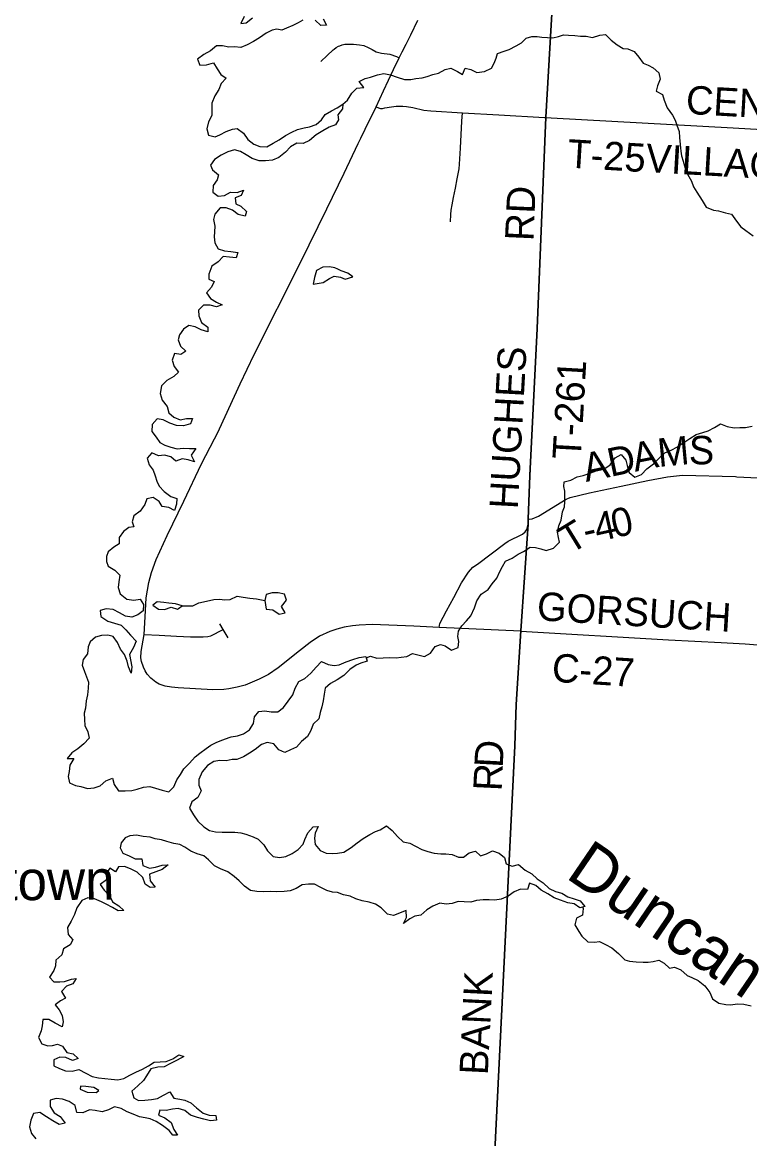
# Model space of a CAD drawing. Extents: x 114604 to 551442, y 316898 to 567001.
# Drawn here: x 240791 to 248466, y 451213 to 462996 of the extents above; entities that cross this region are included whole.
import ezdxf

# ---------------------------------------------------------------- set-up
doc = ezdxf.new("R2010")
doc.units = 0
for name, color, linetype in [('_CIVIL_CONSTRUCTION', 7, 'Continuous'), ('GE_P_Alignment_1000_Cardinal_Points', 7, 'Continuous'), ('GE_P_Alignment_500_Bearings', 7, 'Continuous'), ('GE_P_Alignment_500_Distances', 7, 'Continuous'), ('MT_X_Edge_Line', 7, 'Continuous'), ('PM_P_Cells', 7, 'Continuous'), ('PM_P_CL_Double_Solid', 7, 'Continuous'), ('PM_P_Crosswalk', 7, 'Continuous'), ('PM_P_Stop_Line', 7, 'Continuous'), ('VG_X_Tree_Line_Lt', 7, 'Continuous')]:
    doc.layers.add(name, color=color, linetype=linetype)

msp = doc.modelspace()

# ---------------------------------------------------------------- linework, layer by layer
at = {"layer": 'GE_P_Alignment_1000_Cardinal_Points'}
for points in [[(243939, 462581), (244007, 462645), (244072, 462705), (244081, 462713), (244104, 462729), (244128, 462743), (244141, 462748), (244167, 462757), (244195, 462764), (244232, 462767), (244287, 462765), (244349, 462759), (244395, 462751), (244441, 462732), (244481, 462708), (244523, 462686), (244552, 462676), (244582, 462669), (244668, 462659), (244740, 462634), (244767, 462621)], [(244525, 462104), (244548, 462092), (244571, 462088), (244590, 462088), (244615, 462092), (244685, 462105), (244737, 462111), (244806, 462111), (244844, 462109), (244912, 462096), (245027, 462068), (245102, 462061), (245436, 462040), (245820, 462021), (246299, 461993)], [(245309, 460892), (245314, 460969), (245317, 461012), (245327, 461070), (245342, 461149), (245361, 461247), (245380, 461345), (245393, 461414), (245399, 461449), (245404, 461500), (245414, 461667), (245430, 461952), (245436, 462040)], [(246299, 461993), (246314, 461992), (246370, 461989), (248293, 461883), (250071, 461781)], [(246130, 457750), (246148, 458210), (246223, 459762)], [(246547, 457970), (246571, 457980), (246774, 458030), (247109, 458100), (247392, 458160), (247598, 458200), (247758, 458218), (248315, 458201), (248330, 458200)], [(248330, 458200), (249737, 458133), (250380, 458102), (250739, 458084), (250863, 458084)], [(246140, 457751), (246170, 457756), (246239, 457785), (246528, 457963), (246547, 457970)], [(245188, 456610), (245195, 456652), (245268, 456786), (245345, 456925), (245426, 457081), (245497, 457194), (245544, 457246), (245594, 457276), (245881, 457496), (245918, 457519), (246069, 457593), (246098, 457620), (246115, 457643), (246128, 457696), (246129, 457707)], [(246129, 457707), (246130, 457750), (246140, 457751)], [(242075, 456535), (242234, 456526), (242417, 456518), (242564, 456510), (242699, 456510), (242747, 456514), (242779, 456522), (242911, 456589)], [(242963, 456499), (242911, 456589), (242875, 456647)]]:
    msp.add_lwpolyline(points, dxfattribs=at)
at = {"layer": 'GE_P_Alignment_500_Bearings'}
for points in [[(244362, 461774), (244408, 461868), (244525, 462104), (244601, 462272), (244707, 462498), (244767, 462621), (244798, 462684), (244842, 462764), (244891, 462863), (244963, 463019)], [(242863, 458687), (242873, 458705), (243088, 459179), (243237, 459491), (243726, 460462), (244003, 461027), (244188, 461404), (244334, 461717), (244362, 461774)], [(242075, 456535), (242086, 456720), (242099, 456921), (242127, 457085), (242155, 457190), (242202, 457328), (242319, 457579), (242494, 457942), (242680, 458335), (242863, 458687)], [(246052, 456570), (245188, 456610), (244922, 456622), (244482, 456641), (244346, 456634), (244276, 456626), (244187, 456611), (244110, 456592), (244036, 456567), (243928, 456517), (243827, 456451), (243716, 456363), (243491, 456182), (243388, 456112), (243291, 456062), (243143, 456001), (243058, 455978), (242970, 455961), (242918, 455954), (242801, 455949), (242436, 455972), (242364, 455980), (242299, 455989), (242256, 456003), (242236, 456012), (242198, 456032), (242146, 456073), (242109, 456117), (242087, 456153), (242070, 456191), (242047, 456251), (242043, 456288), (242044, 456357), (242075, 456535)], [(245661, 448706), (245732, 450153), (245989, 455358), (246003, 455793), (246052, 456570)], [(246052, 456570), (247610, 456477), (248164, 456449), (248419, 456437), (248640, 456420), (249088, 456395), (249179, 456388), (249391, 456372), (249579, 456361), (249772, 456352), (249869, 456345), (250600, 456306)]]:
    msp.add_lwpolyline(points, dxfattribs=at)
at = {"layer": 'GE_P_Alignment_500_Distances'}
for points in [[(235207, 476484), (241664, 476078), (247114, 475705), (246747, 469460), (246313, 461995), (246222, 459764), (246147, 458213), (246129, 457753), (246127, 457699), (246051, 456573), (246002, 455796), (245988, 455361), (245731, 450156)], [(249348, 447987), (245634, 448192), (245731, 450156), (245988, 455361), (246002, 455796), (246051, 456573), (246127, 457699), (246129, 457753), (246147, 458213), (246222, 459764), (246313, 461995), (246747, 469460), (247114, 475705), (254479, 475239)]]:
    msp.add_lwpolyline(points, dxfattribs=at)
at = {"layer": 'MT_X_Edge_Line'}
for points in [[(244120, 460390), (244090, 460405), (244032, 460416), (243960, 460413), (243894, 460376), (243875, 460302), (243860, 460234)], [(243860, 460234), (243964, 460249), (244031, 460294), (244083, 460318), (244149, 460305), (244199, 460285), (244277, 460310), (244227, 460350), (244156, 460373), (244120, 460390)], [(243470, 456975), (243427, 456975), (243362, 456958), (243348, 456894), (243363, 456802)], [(243363, 456802), (243434, 456795), (243500, 456751), (243564, 456762), (243527, 456832), (243580, 456896), (243556, 456962), (243489, 456976), (243470, 456975)], [(242440, 456810), (242479, 456836), (242407, 456857), (242335, 456866), (242285, 456872), (242213, 456879), (242169, 456845)], [(242169, 456845), (242227, 456803), (242292, 456798), (242361, 456825), (242427, 456801), (242440, 456810)]]:
    msp.add_lwpolyline(points, dxfattribs=at)
at = {"layer": 'PM_P_Cells'}
for points in [[(244173, 462133), (244222, 462174), (244269, 462247), (244322, 462300), (244396, 462308), (244344, 462372), (244407, 462403), (244463, 462417), (244537, 462442), (244605, 462457), (244675, 462442), (244745, 462417), (244825, 462393), (244891, 462394), (244943, 462405), (245009, 462412), (245063, 462424), (245121, 462447), (245181, 462458), (245252, 462500), (245314, 462511), (245384, 462476), (245435, 462446), (245462, 462511), (245524, 462497), (245586, 462466), (245668, 462477), (245740, 462512), (245771, 462566), (245789, 462617), (245806, 462667), (245876, 462692), (245928, 462708), (246003, 462749), (246057, 462780), (246108, 462829), (246168, 462847), (246224, 462846), (246274, 462839), (246334, 462837), (246390, 462834), (246448, 462845), (246500, 462863), (246554, 462862), (246622, 462857), (246680, 462851), (246742, 462850), (246808, 462837), (246884, 462862), (246946, 462866), (247004, 462809), (247067, 462757), (247129, 462720), (247180, 462715), (247248, 462687), (247297, 462630), (247343, 462566), (247395, 462545), (247448, 462517), (247506, 462462), (247521, 462396), (247492, 462325), (247479, 462271), (247545, 462234), (247564, 462174), (247595, 462094), (247650, 462016), (247680, 461964), (247697, 461912), (247720, 461843), (247724, 461780), (247731, 461708), (247738, 461638), (247748, 461586), (247763, 461530), (247784, 461458), (247809, 461393), (247851, 461321), (247874, 461261), (247909, 461203), (247964, 461114), (248005, 461044), (248083, 461015), (248135, 461005), (248209, 460984), (248275, 460973), (248328, 460897), (248373, 460838), (248425, 460798), (248504, 460743)], [(244418, 456290), (244463, 456305), (244531, 456284), (244597, 456290), (244665, 456293), (244735, 456290), (244787, 456295), (244847, 456303), (244909, 456334), (244965, 456321), (245035, 456303), (245097, 456338), (245148, 456407), (245202, 456428), (245252, 456414), (245320, 456371), (245390, 456396), (245395, 456460), (245387, 456512), (245392, 456570), (245427, 456627), (245479, 456679), (245522, 456732), (245563, 456815), (245586, 456891), (245634, 456962), (245707, 457009), (245748, 457069), (245798, 457130), (245831, 457200), (245856, 457253), (245890, 457309), (245959, 457340), (246023, 457381), (246078, 457410), (246148, 457455), (246204, 457453), (246262, 457440), (246320, 457422), (246394, 457447), (246459, 457508), (246449, 457560), (246438, 457614), (246453, 457683), (246477, 457743), (246492, 457829), (246511, 457882), (246516, 457934), (246514, 457992), (246515, 458046), (246503, 458096), (246508, 458146), (246580, 458163), (246647, 458198), (246709, 458213), (246773, 458235), (246847, 458262), (246928, 458279), (246994, 458324), (247047, 458401), (247111, 458436), (247159, 458374), (247174, 458320), (247195, 458246), (247253, 458197), (247323, 458222), (247382, 458284), (247450, 458335), (247501, 458386), (247572, 458453), (247644, 458484), (247698, 458511), (247751, 458547), (247833, 458602), (247900, 458647), (247972, 458666), (248026, 458685), (248095, 458721), (248159, 458758), (248227, 458729), (248303, 458716), (248363, 458720), (248421, 458719), (248493, 458734)], [(242479, 456836), (242591, 456839), (242655, 456868), (242734, 456887), (242812, 456904), (242874, 456909), (242924, 456899), (242984, 456904), (243056, 456939), (243120, 456929), (243190, 456918), (243260, 456911), (243348, 456894)], [(246703, 453659), (246708, 453642), (246700, 453573), (246639, 453539), (246622, 453472), (246664, 453401), (246693, 453349), (246758, 453291), (246828, 453288), (246882, 453295), (246944, 453263), (247012, 453226), (247081, 453167), (247148, 453101), (247198, 453088), (247268, 453081), (247342, 453077), (247394, 453076), (247446, 453083), (247508, 453097), (247562, 453064), (247619, 453014), (247671, 453023), (247739, 452996), (247806, 452934), (247856, 452915), (247922, 452882), (247991, 452828), (248044, 452757), (248075, 452691), (248141, 452643), (248213, 452628), (248265, 452627), (248337, 452638), (248405, 452634), (248481, 452615)]]:
    msp.add_lwpolyline(points, dxfattribs=at)
at = {"layer": 'VG_X_Tree_Line_Lt'}
for points in [[(243750, 463018), (243700, 462990), (243646, 462962), (243578, 462934), (243528, 462912), (243476, 462924), (243426, 462914), (243362, 462882), (243294, 462833), (243230, 462793), (243162, 462757), (243097, 462731), (243031, 462737), (242970, 462735), (242904, 462747), (242838, 462747), (242775, 462694), (242707, 462658), (242639, 462606), (242665, 462544), (242733, 462546), (242809, 462570), (242845, 462506), (242885, 462444), (242941, 462406), (242889, 462350), (242865, 462286), (242823, 462219), (242789, 462143), (242789, 462073), (242791, 462011), (242754, 461947), (242738, 461872), (242754, 461804), (242824, 461786), (242876, 461809), (242942, 461843), (243008, 461869), (243058, 461875), (243126, 461827), (243170, 461761), (243232, 461709), (243296, 461687), (243370, 461681), (243438, 461719), (243502, 461755), (243568, 461801), (243634, 461838), (243696, 461864), (243766, 461882), (243822, 461892), (243890, 461918), (243948, 461968), (243988, 462023), (244052, 462061), (244114, 462095), (244173, 462133), (244170, 462083), (244120, 462019), (244128, 461967), (244096, 461914), (244028, 461890), (243960, 461852), (243890, 461810), (243820, 461750), (243754, 461716), (243686, 461719)], [(243132, 463056), (243098, 462983), (243154, 462992), (243220, 463042)], [(243966, 463033), (244000, 462965), (243940, 462961), (243882, 463019)], [(243686, 461719), (243622, 461683), (243566, 461625), (243498, 461569), (243430, 461543), (243358, 461533), (243290, 461536), (243216, 461560), (243154, 461596), (243094, 461632), (243028, 461652), (242958, 461630), (242890, 461594), (242820, 461548), (242778, 461490), (242798, 461440), (242860, 461388), (242848, 461333), (242803, 461273), (242801, 461205), (242859, 461163), (242925, 461169), (242989, 461205), (243057, 461199), (243123, 461226), (243101, 461169), (243035, 461143), (243043, 461081), (243095, 461055), (243155, 461001), (243141, 460951), (243069, 460969), (243007, 461013), (242943, 461039), (242877, 461037), (242823, 460971), (242809, 460914), (242821, 460846), (242819, 460786), (242815, 460732), (242823, 460668), (242857, 460606), (242925, 460586), (242992, 460576), (243064, 460566), (243046, 460512), (242978, 460516), (242910, 460524), (242856, 460469), (242792, 460423), (242758, 460337), (242758, 460285), (242816, 460259), (242786, 460201), (242734, 460141), (242776, 460080), (242838, 460042), (242900, 460014), (242840, 459992), (242772, 460010), (242704, 460010), (242650, 459958), (242652, 459900), (242681, 459828), (242749, 459780), (242747, 459730), (242679, 459750), (242615, 459782), (242547, 459795), (242491, 459757), (242449, 459697), (242435, 459645), (242459, 459577), (242517, 459527), (242463, 459489), (242395, 459499), (242373, 459430), (242393, 459364), (242439, 459302), (242389, 459258), (242317, 459214), (242259, 459160), (242246, 459077), (242268, 459007), (242318, 458943), (242336, 458875), (242390, 458827), (242456, 458799), (242522, 458813), (242586, 458813), (242564, 458757), (242492, 458737), (242416, 458741), (242346, 458765), (242278, 458801), (242212, 458811), (242162, 458752), (242158, 458676), (242202, 458618), (242242, 458562), (242294, 458532)], [(242294, 458532), (242358, 458512), (242424, 458496), (242488, 458502), (242554, 458498), (242622, 458497), (242572, 458426), (242607, 458358), (242541, 458380), (242479, 458388), (242411, 458364), (242357, 458410), (242292, 458426), (242226, 458422), (242158, 458452), (242108, 458396), (242129, 458325), (242173, 458271), (242191, 458209), (242209, 458153), (242235, 458101), (242287, 458045), (242357, 457991), (242421, 457969), (242419, 457909), (242397, 457843), (242335, 457875), (242267, 457887), (242233, 457937), (242171, 457981), (242105, 457965), (242085, 457908), (242033, 457838), (241969, 457788), (241951, 457724), (241966, 457672), (241916, 457664), (241858, 457623), (241812, 457559), (241814, 457493), (241756, 457457), (241698, 457407), (241678, 457357), (241678, 457306), (241698, 457256), (241768, 457214), (241818, 457162), (241808, 457090), (241802, 457030), (241822, 456964), (241895, 456906), (241969, 456898), (242033, 456906), (242071, 456850), (242067, 456784), (242009, 456742), (241945, 456719), (241881, 456727), (241817, 456765), (241749, 456797), (241675, 456807), (241613, 456789), (241619, 456725), (241693, 456675), (241765, 456655), (241835, 456635), (241883, 456583), (241933, 456529), (241991, 456465), (241965, 456397), (241923, 456324), (241948, 456192), (241938, 456126), (241910, 456192), (241896, 456254), (241869, 456324), (241827, 456380), (241795, 456449), (241749, 456513), (241693, 456527), (241625, 456525), (241563, 456508), (241507, 456456), (241487, 456404), (241479, 456332), (241433, 456272), (241422, 456211), (241446, 456145), (241468, 456089), (241488, 456031), (241486, 455967), (241478, 455899), (241464, 455835), (241456, 455756), (241444, 455706), (241448, 455638), (241450, 455576), (241481, 455506), (241497, 455440), (241439, 455380), (241375, 455327)], [(242975, 455446), (242993, 455456), (243061, 455466), (243125, 455486), (243187, 455530), (243231, 455597), (243240, 455667), (243288, 455721), (243350, 455729), (243418, 455719), (243486, 455719), (243546, 455765), (243596, 455830), (243646, 455898), (243670, 455970), (243708, 456038), (243772, 456072), (243836, 456127), (243892, 456191), (243948, 456249), (244018, 456219), (244082, 456209), (244134, 456213), (244208, 456246), (244278, 456270), (244346, 456292), (244414, 456304), (244428, 456252), (244364, 456232), (244314, 456212), (244246, 456165), (244182, 456101), (244112, 456055), (244044, 456017), (243986, 455967), (243974, 455904), (243966, 455836), (243950, 455772), (243932, 455712), (243921, 455644), (243859, 455589), (243835, 455523), (243801, 455459), (243737, 455407), (243683, 455345), (243621, 455317), (243561, 455290), (243499, 455316), (243443, 455380), (243375, 455396), (243313, 455372), (243249, 455322), (243187, 455284), (243123, 455242), (243055, 455215), (243005, 455215), (242943, 455201), (242875, 455205), (242811, 455193), (242745, 455151), (242687, 455085), (242653, 455006), (242653, 454944), (242678, 454886), (242642, 454816), (242580, 454770), (242556, 454700), (242598, 454633), (242644, 454563), (242706, 454505), (242766, 454465), (242830, 454453), (242900, 454447), (242964, 454450), (243034, 454450), (243096, 454442), (243150, 454426), (243226, 454398), (243280, 454374), (243340, 454314), (243379, 454252), (243439, 454192), (243505, 454182), (243573, 454192), (243639, 454222), (243703, 454264), (243754, 454320), (243770, 454372), (243802, 454441), (243860, 454505), (243912, 454509), (243880, 454437), (243874, 454385), (243880, 454319), (243935, 454254), (243997, 454228), (244065, 454223), (244115, 454225), (244185, 454239), (244259, 454287), (244325, 454337)], [(241375, 455327), (241313, 455285), (241265, 455225), (241335, 455227), (241291, 455155), (241285, 455087), (241275, 455037), (241287, 454968), (241353, 454940), (241409, 454930), (241479, 454909), (241549, 454915), (241611, 454937), (241671, 454991), (241743, 455017), (241759, 454951), (241807, 454885), (241875, 454883), (241945, 454889), (242001, 454903), (242069, 454925), (242137, 454929), (242197, 454914), (242267, 454892), (242338, 454874), (242389, 454928), (242421, 455000), (242459, 455058), (242495, 455118), (242555, 455177), (242615, 455245), (242665, 455283), (242731, 455333), (242781, 455367), (242843, 455398), (242907, 455422), (242975, 455446)], [(244325, 454337), (244388, 454383), (244456, 454424), (244518, 454454), (244568, 454474), (244634, 454516), (244692, 454466), (244748, 454404), (244809, 454346), (244879, 454332), (244939, 454300), (245005, 454264), (245071, 454246), (245135, 454228), (245207, 454220), (245259, 454218), (245327, 454212), (245393, 454184), (245445, 454184), (245507, 454229), (245573, 454249), (245625, 454197), (245689, 454219), (245753, 454251), (245823, 454225), (245879, 454181), (245895, 454115), (245961, 454091), (246027, 454107), (246095, 454049), (246167, 454007), (246223, 453955), (246287, 453913), (246349, 453855), (246417, 453823), (246483, 453805), (246548, 453767), (246614, 453745), (246678, 453725), (246728, 453665), (246672, 453651), (246612, 453691), (246546, 453703), (246468, 453729), (246402, 453757), (246335, 453797), (246267, 453835), (246209, 453887), (246141, 453911), (246121, 453843), (246047, 453848), (245979, 453820), (245917, 453774), (245842, 453740), (245778, 453732), (245718, 453734), (245653, 453734), (245584, 453726), (245522, 453711), (245452, 453713), (245388, 453717), (245328, 453697), (245264, 453687), (245196, 453699), (245124, 453667), (245060, 453627), (244996, 453574), (244932, 453562), (244880, 453534), (244814, 453486), (244844, 453548), (244840, 453620), (244708, 453568), (244644, 453584), (244578, 453648), (244517, 453688), (244449, 453708), (244375, 453724), (244309, 453746), (244251, 453774), (244181, 453788), (244117, 453810), (244065, 453816), (244005, 453834), (243941, 453866), (243875, 453898), (243811, 453901), (243743, 453891), (243679, 453853), (243617, 453829), (243553, 453823), (243477, 453819), (243405, 453821), (243333, 453819), (243267, 453822), (243197, 453834), (243135, 453878), (243079, 453936), (243027, 453981), (242959, 454029), (242883, 454063)], [(242883, 454063), (242817, 454092), (242757, 454157), (242705, 454197), (242636, 454221), (242568, 454248), (242506, 454291), (242452, 454318), (242388, 454330), (242316, 454350), (242260, 454368), (242192, 454378), (242138, 454394), (242066, 454404), (241994, 454418), (241926, 454410), (241876, 454388), (241832, 454336), (241822, 454284), (241850, 454227), (241918, 454199), (241980, 454167), (242051, 454168), (242063, 454095), (242131, 454069), (242195, 454080), (242265, 454100), (242329, 454104), (242265, 454054), (242199, 454031), (242131, 454005), (242141, 453935), (242191, 453869), (242139, 453865), (242087, 453901), (242061, 453971), (242001, 454027), (241933, 454061), (241869, 454085), (241805, 454083), (241773, 454031), (241713, 454067), (241677, 454013), (241679, 453945), (241613, 453896), (241655, 453836), (241715, 453774), (241741, 453714), (241809, 453670), (241863, 453622), (241801, 453618), (241741, 453652), (241677, 453690), (241625, 453712), (241553, 453744), (241483, 453756), (241417, 453728), (241367, 453651), (241343, 453581), (241307, 453509), (241267, 453441), (241274, 453369), (241322, 453311), (241294, 453258), (241226, 453218), (241206, 453154), (241144, 453098), (241140, 453038), (241122, 452987), (241076, 452919), (241122, 452867), (241186, 452867), (241236, 452873), (241308, 452896), (241358, 452904), (241324, 452849), (241258, 452823), (241204, 452765), (241245, 452695), (241193, 452667), (241139, 452625), (241181, 452573), (241211, 452514), (241221, 452448), (241211, 452394), (241139, 452432), (241071, 452472), (241007, 452472), (240999, 452404), (240991, 452352), (240961, 452280), (240995, 452215), (241059, 452192), (241109, 452196), (241161, 452212), (241215, 452190), (241261, 452124), (241327, 452108), (241379, 452058), (241321, 452040), (241251, 452070)], [(241251, 452070), (241185, 452073), (241123, 452047), (241122, 451981), (241182, 451953), (241248, 451929), (241316, 451925), (241386, 451945), (241460, 451905), (241526, 451871), (241594, 451857), (241662, 451850), (241728, 451842), (241798, 451834), (241862, 451850), (241926, 451884), (241988, 451916), (242058, 451948), (242122, 451981), (242182, 452021), (242246, 452023), (242308, 452027), (242378, 452055), (242443, 452097), (242496, 452081), (242426, 452043), (242356, 452007), (242288, 451971), (242220, 451967), (242146, 451950), (242100, 451878), (242070, 451826), (242010, 451772), (241946, 451716), (241966, 451646), (242018, 451616), (242082, 451618), (242154, 451628), (242216, 451638), (242282, 451672), (242346, 451706), (242388, 451642), (242452, 451630), (242504, 451620), (242568, 451590), (242628, 451538), (242698, 451482), (242762, 451462), (242832, 451458), (242839, 451408), (242775, 451402), (242706, 451418), (242638, 451436), (242566, 451462), (242504, 451512), (242436, 451532), (242374, 451524), (242308, 451510), (242240, 451514), (242228, 451463), (242296, 451433), (242361, 451383), (242389, 451311), (242429, 451249), (242379, 451249), (242341, 451299), (242269, 451353), (242202, 451395), (242140, 451421), (242086, 451433), (242026, 451445), (241960, 451473), (241898, 451495), (241834, 451533), (241764, 451549), (241700, 451519), (241632, 451497), (241560, 451511), (241498, 451519), (241430, 451486), (241366, 451490), (241350, 451562), (241286, 451606), (241214, 451630), (241148, 451636), (241084, 451620), (241086, 451552), (241128, 451486), (241190, 451446), (241242, 451376), (241180, 451364), (241114, 451402), (241046, 451444), (240976, 451490), (240908, 451478), (240880, 451409), (240868, 451339), (240889, 451267), (240935, 451211)], [(241598, 451723), (241546, 451755), (241460, 451765), (241406, 451767), (241400, 451735)], [(241400, 451735), (241476, 451705), (241570, 451699), (241598, 451723)]]:
    msp.add_lwpolyline(points, dxfattribs=at)

# ---------------------------------------------------------------- texts
at = {"layer": '_CIVIL_CONSTRUCTION'}
msp.add_text('Mackstown', height=417, rotation=0.4152, dxfattribs=at).set_placement((238976, 453717))
at = {"layer": 'PM_P_CL_Double_Solid'}
for s, rotation, p in [('GORSUCH', 356.5528, (246215, 456686)), ('C-27', 356.3051, (246372, 456037)), ('D', 86.9636, (245859, 455124)), ('R', 87.2876, (245848, 454878)), ('BANK', 87.1449, (245702, 451881))]:
    msp.add_text(s, height=300, rotation=rotation, dxfattribs=at).set_placement(p)
at = {"layer": 'PM_P_Crosswalk'}
for s, rotation, p in [('CENTER', 356.707, (247787, 462031)), ('T-25', 356.5312, (246537, 461464)), ('VILLAGE RD', 356.7388, (247364, 461416)), ('RD', 87.4543, (246183, 460684)), ('HUGHES', 86.8628, (246018, 457854)), ('T-261', 86.7691, (246683, 458378)), ('M', 5.2935, (247506, 458303)), ('S', 359.1111, (247822, 458333)), ('D', 11.7204, (246998, 458198)), ('A', 11.4518, (247256, 458252)), ('A', 11.719, (246739, 458144)), ('0', 12.7421, (247040, 457552)), ('4', 12.6516, (246860, 457512)), ('T', 31.5409, (246572, 457377)), ('-', 12.6662, (246739, 457485))]:
    msp.add_text(s, height=300, rotation=rotation, dxfattribs=at).set_placement(p)
at = {"layer": 'PM_P_Stop_Line'}
msp.add_text('Duncan', height=500, rotation=325.7439, dxfattribs=at).set_placement((246511, 453974))

doc.saveas('drawing.dxf')
